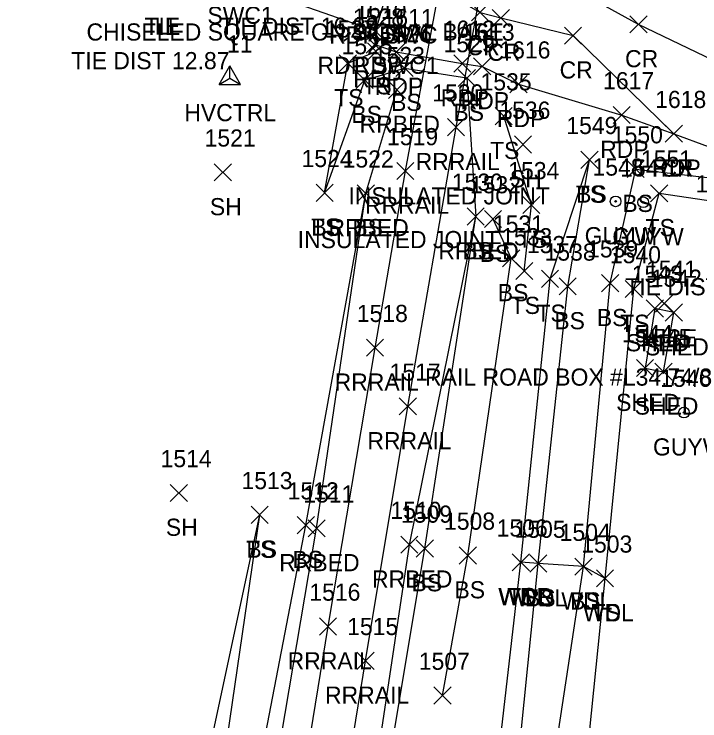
# Model space of a CAD drawing. Extents: x 1769141 to 1770817, y 735471 to 742405.
# Drawn here: x 1770153.6 to 1770233.5, y 741825.1 to 741907.5 of the extents above; entities that cross this region are included whole.
import ezdxf

# ---------------------------------------------------------------- set-up
doc = ezdxf.new("R2010")
doc.units = 0
for name, color, linetype in [('C_A', 7, 'Continuous'), ('C_C', 7, 'Continuous'), ('C_I', 7, 'Continuous'), ('CPSM', 7, 'Continuous'), ('L_A', 7, 'Continuous'), ('L_C', 7, 'Continuous'), ('L_I', 7, 'Continuous'), ('L_TIC', 7, 'Continuous'), ('LAWA', 7, 'Continuous'), ('LBC', 7, 'Continuous'), ('LELB', 7, 'Continuous'), ('P_A', 7, 'Continuous'), ('P_I', 7, 'Continuous'), ('P_TIC', 7, 'Continuous'), ('PET', 7, 'Continuous'), ('PRC', 7, 'Continuous'), ('R_A', 7, 'Continuous'), ('R_C', 7, 'Continuous'), ('R_I', 7, 'Continuous'), ('R_TIC', 7, 'Continuous'), ('RR', 7, 'Continuous'), ('RRB', 7, 'Continuous'), ('RSW', 7, 'Continuous'), ('U_A', 7, 'Continuous'), ('U_I', 7, 'Continuous'), ('U_TIC', 7, 'Continuous'), ('UPGW', 7, 'Continuous')]:
    doc.layers.add(name, color=color, linetype=linetype)

msp = doc.modelspace()

# ---------------------------------------------------------------- linework, layer by layer
at = {"layer": 'CPSM'}
for p, q in [((1770177.527, 741899.248), (1770178.777, 741901.413)), ((1770180.027, 741899.248), (1770178.777, 741901.413)), ((1770178.778, 741899.969), (1770178.777, 741901.413)), ((1770177.527, 741899.248), (1770178.778, 741899.969)), ((1770178.778, 741899.969), (1770178.778, 741899.969)), ((1770178.778, 741899.969), (1770180.027, 741899.248)), ((1770177.527, 741899.248), (1770180.027, 741899.248))]:
    msp.add_line(p, q, dxfattribs=at)
at = {"layer": 'L_TIC'}
for points in [[(1770194.799, 741902.099), (1770196.799, 741904.099)], [(1770196.799, 741902.099), (1770194.799, 741904.099)], [(1770191.523, 741900.717), (1770193.523, 741902.717)], [(1770193.523, 741900.717), (1770191.523, 741902.717)], [(1770198.112, 741900.168), (1770200.112, 741902.168)], [(1770200.112, 741900.168), (1770198.112, 741902.168)], [(1770193.486, 741898.771), (1770195.486, 741900.771)], [(1770195.486, 741898.771), (1770193.486, 741900.771)], [(1770205.377, 741899.009), (1770207.377, 741901.009)], [(1770207.377, 741899.009), (1770205.377, 741901.009)], [(1770209.675, 741894.564), (1770211.675, 741896.564)], [(1770211.675, 741894.564), (1770209.675, 741896.564)], [(1770211.916, 741891.261), (1770213.916, 741893.261)], [(1770213.916, 741891.261), (1770211.916, 741893.261)], [(1770219.672, 741889.471), (1770221.672, 741891.471)], [(1770221.672, 741889.471), (1770219.672, 741891.471)], [(1770219.672, 741889.471), (1770221.672, 741891.471)], [(1770221.672, 741889.471), (1770219.672, 741891.471)], [(1770225.052, 741888.39), (1770227.052, 741890.39)], [(1770227.052, 741888.39), (1770225.052, 741890.39)], [(1770176.956, 741888.01), (1770178.956, 741890.01)], [(1770178.956, 741888.01), (1770176.956, 741890.01)], [(1770188.818, 741885.625), (1770190.818, 741887.625)], [(1770190.818, 741885.625), (1770188.818, 741887.625)], [(1770188.818, 741885.625), (1770190.818, 741887.625)], [(1770190.818, 741885.625), (1770188.818, 741887.625)], [(1770193.606, 741885.567), (1770195.606, 741887.567)], [(1770195.606, 741885.567), (1770193.606, 741887.567)], [(1770227.794, 741885.567), (1770229.794, 741887.567)], [(1770229.794, 741885.567), (1770227.794, 741887.567)], [(1770212.903, 741884.211), (1770214.903, 741886.211)], [(1770214.903, 741884.211), (1770212.903, 741886.211)], [(1770206.418, 741882.863), (1770208.418, 741884.863)], [(1770208.418, 741882.863), (1770206.418, 741884.863)], [(1770206.418, 741882.863), (1770208.418, 741884.863)], [(1770208.418, 741882.863), (1770206.418, 741884.863)], [(1770208.434, 741882.567), (1770210.434, 741884.567)], [(1770210.434, 741882.567), (1770208.434, 741884.567)], [(1770210.545, 741877.99), (1770212.545, 741879.99)], [(1770212.545, 741877.99), (1770210.545, 741879.99)], [(1770212.073, 741876.502), (1770214.073, 741878.502)], [(1770214.073, 741876.502), (1770212.073, 741878.502)], [(1770215.076, 741875.59), (1770217.076, 741877.59)], [(1770217.076, 741875.59), (1770215.076, 741877.59)], [(1770222.089, 741875.084), (1770224.089, 741877.084)], [(1770224.089, 741875.084), (1770222.089, 741877.084)], [(1770217.131, 741874.716), (1770219.131, 741876.716)], [(1770219.131, 741874.716), (1770217.131, 741876.716)], [(1770224.831, 741874.416), (1770226.831, 741876.416)], [(1770226.831, 741874.416), (1770224.831, 741876.416)], [(1770227.282, 741872.144), (1770229.282, 741874.144)], [(1770229.282, 741872.144), (1770227.282, 741874.144)], [(1770229.499, 741871.668), (1770231.499, 741873.668)], [(1770231.499, 741871.668), (1770229.499, 741873.668)], [(1770226.139, 741865.196), (1770228.139, 741867.196)], [(1770228.139, 741865.196), (1770226.139, 741867.196)], [(1770228.294, 741864.765), (1770230.294, 741866.765)], [(1770230.294, 741864.765), (1770228.294, 741866.765)], [(1770171.832, 741850.639), (1770173.832, 741852.639)], [(1770173.832, 741850.639), (1770171.832, 741852.639)], [(1770181.254, 741848.079), (1770183.254, 741850.079)], [(1770183.254, 741848.079), (1770181.254, 741850.079)], [(1770181.254, 741848.079), (1770183.254, 741850.079)], [(1770183.254, 741848.079), (1770181.254, 741850.079)], [(1770186.632, 741846.878), (1770188.632, 741848.878)], [(1770188.632, 741846.878), (1770186.632, 741848.878)], [(1770200.496, 741844.166), (1770202.496, 741846.166)], [(1770202.496, 741844.166), (1770200.496, 741846.166)], [(1770205.498, 741843.349), (1770207.498, 741845.349)], [(1770207.498, 741843.349), (1770205.498, 741845.349)], [(1770211.682, 741842.554), (1770213.682, 741844.554)], [(1770213.682, 741842.554), (1770211.682, 741844.554)], [(1770211.682, 741842.554), (1770213.682, 741844.554)], [(1770213.682, 741842.554), (1770211.682, 741844.554)], [(1770211.682, 741842.554), (1770213.682, 741844.554)], [(1770213.682, 741842.554), (1770211.682, 741844.554)], [(1770213.711, 741842.405), (1770215.711, 741844.405)], [(1770215.711, 741842.405), (1770213.711, 741844.405)], [(1770213.711, 741842.405), (1770215.711, 741844.405)], [(1770215.711, 741842.405), (1770213.711, 741844.405)], [(1770218.968, 741842.044), (1770220.968, 741844.044)], [(1770220.968, 741842.044), (1770218.968, 741844.044)], [(1770218.968, 741842.044), (1770220.968, 741844.044)], [(1770220.968, 741842.044), (1770218.968, 741844.044)], [(1770221.482, 741840.679), (1770223.482, 741842.679)], [(1770223.482, 741840.679), (1770221.482, 741842.679)], [(1770221.482, 741840.679), (1770223.482, 741842.679)], [(1770223.482, 741840.679), (1770221.482, 741842.679)], [(1770202.555, 741827.021), (1770204.555, 741829.021)], [(1770204.555, 741827.021), (1770202.555, 741829.021)]]:
    msp.add_lwpolyline(points, dxfattribs=at)
at = {"layer": 'LAWA'}
for points in [[(1770200.673, 741651.179), (1770196.633, 741651.998), (1770194.584, 741652.378), (1770191.594, 741652.633), (1770194.768, 741675.94), (1770196.603, 741721.641), (1770202.883, 741764.642), (1770208.307, 741805.665), (1770212.682, 741843.554)], [(1770200.673, 741651.179), (1770202.386, 741676.458), (1770206.619, 741720.213), (1770214.901, 741763.352), (1770219.045, 741807.596), (1770222.482, 741841.679), (1770219.968, 741843.044), (1770214.711, 741843.405), (1770212.682, 741843.554)]]:
    msp.add_lwpolyline(points, dxfattribs=at)
at = {"layer": 'LBC'}
msp.add_lwpolyline([(1770230.499, 741872.668), (1770228.282, 741873.144), (1770227.139, 741866.196), (1770229.294, 741865.765), (1770230.499, 741872.668)], dxfattribs=at)
at = {"layer": 'LELB'}
for points in [[(1770189.818, 741886.625), (1770192.523, 741901.717), (1770195.799, 741903.099)], [(1770189.818, 741886.625), (1770194.486, 741899.771), (1770199.112, 741901.168), (1770206.377, 741900.009), (1770207.418, 741883.863)], [(1770213.073, 741877.502), (1770213.903, 741885.211), (1770210.675, 741895.564)], [(1770189.825, 741481.426), (1770190.881, 741494.18), (1770191.416, 741543.22), (1770190.921, 741598.661), (1770192.664, 741636.323), (1770194.584, 741652.378), (1770196.837, 741676.512), (1770200.248, 741721.674), (1770205.663, 741764.047), (1770211.035, 741807.24), (1770214.711, 741843.405), (1770218.131, 741875.716), (1770220.672, 741890.471)], [(1770212.682, 741843.554), (1770216.076, 741876.59), (1770220.672, 741890.471)], [(1770189.51, 741370.792), (1770192.331, 741421.871), (1770190.519, 741443.616), (1770191.255, 741465.523), (1770192.899, 741467.86), (1770192.232, 741494.221), (1770193.263, 741543.256), (1770192.209, 741598.205), (1770194.878, 741636.376), (1770196.633, 741651.998), (1770198.602, 741676.724), (1770202.296, 741721.547), (1770209.329, 741763.66), (1770214.613, 741807.754), (1770219.968, 741843.044), (1770223.089, 741876.084), (1770226.052, 741889.39), (1770243.387, 741887.353), (1770251.837, 741882.906)], [(1770159.474, 741122.156), (1770155.885, 741129.719), (1770152.263, 741191.835), (1770148.79, 741250.944), (1770147.9, 741304.262), (1770146.463, 741364.503), (1770147.883, 741419.381), (1770149.7, 741479.08), (1770152.685, 741545.096), (1770155.759, 741599.645), (1770158.957, 741639.339), (1770162.272, 741670.364), (1770169.156, 741728.311), (1770174.079, 741769.967), (1770179.318, 741804.693), (1770187.632, 741847.878), (1770194.606, 741886.567)], [(1770222.482, 741841.679), (1770225.831, 741875.416), (1770228.794, 741886.567), (1770242.674, 741884.512), (1770251.837, 741882.906), (1770255.886, 741873.334)], [(1770170.717, 741118.889), (1770170.78, 741142.854), (1770168.078, 741192.95), (1770167.137, 741250.653), (1770163.559, 741305.093), (1770162.911, 741364.686), (1770162.954, 741418.416), (1770164.447, 741477.749), (1770168.472, 741544.612), (1770171.959, 741598.416), (1770177.164, 741637.544), (1770178.364, 741670.053), (1770184.179, 741725.156), (1770189.432, 741766.842), (1770194.193, 741801.424), (1770201.496, 741845.166), (1770207.418, 741883.863)], [(1770203.555, 741828.021), (1770206.498, 741844.349), (1770211.545, 741878.99), (1770209.434, 741883.567)], [(1770155.563, 741729.972), (1770163.107, 741772.517), (1770173.013, 741805.909), (1770182.254, 741849.079)], [(1770158.75, 741729.837), (1770167.701, 741771.489), (1770175.884, 741805.314), (1770182.254, 741849.079)]]:
    msp.add_lwpolyline(points, dxfattribs=at)
at = {"layer": 'P_TIC'}
for points in [[(1770206.923, 741906.658), (1770208.923, 741908.658)], [(1770208.923, 741906.658), (1770206.923, 741908.658)], [(1770209.344, 741906.009), (1770211.344, 741908.009)], [(1770211.344, 741906.009), (1770209.344, 741908.009)], [(1770225.382, 741905.26), (1770227.382, 741907.26)], [(1770227.382, 741905.26), (1770225.382, 741907.26)], [(1770194.729, 741904.489), (1770196.729, 741906.489)], [(1770196.729, 741904.489), (1770194.729, 741906.489)], [(1770217.758, 741903.951), (1770219.758, 741905.951)], [(1770219.758, 741903.951), (1770217.758, 741905.951)], [(1770194.658, 741902.902), (1770196.658, 741904.902)], [(1770196.658, 741902.902), (1770194.658, 741904.902)], [(1770197.168, 741902.041), (1770199.168, 741904.041)], [(1770199.168, 741902.041), (1770197.168, 741904.041)], [(1770204.854, 741900.701), (1770206.854, 741902.701)], [(1770206.854, 741900.701), (1770204.854, 741902.701)], [(1770207.168, 741900.359), (1770209.168, 741902.359)], [(1770209.168, 741900.359), (1770207.168, 741902.359)], [(1770211.399, 741898.281), (1770213.399, 741900.281)], [(1770213.399, 741898.281), (1770211.399, 741900.281)], [(1770223.424, 741894.692), (1770225.424, 741896.692)], [(1770225.424, 741894.692), (1770223.424, 741896.692)], [(1770229.498, 741892.508), (1770231.498, 741894.508)], [(1770231.498, 741892.508), (1770229.498, 741894.508)], [(1770229.498, 741892.508), (1770231.498, 741894.508)], [(1770231.498, 741892.508), (1770229.498, 741894.508)]]:
    msp.add_lwpolyline(points, dxfattribs=at)
at = {"layer": 'PET'}
msp.add_lwpolyline([(1770092.714, 741946.414), (1770094.596, 741949.858), (1770100.881, 741948.635), (1770116.302, 741942.755), (1770134.113, 741936.465), (1770161.047, 741926.755), (1770181.322, 741919.19), (1770191.098, 741915.021), (1770196.76, 741909.019), (1770195.729, 741905.489), (1770195.658, 741903.902), (1770198.168, 741903.041), (1770205.854, 741901.701), (1770208.168, 741901.359), (1770212.399, 741899.281), (1770224.424, 741895.692), (1770230.498, 741893.508), (1770238.482, 741890.555), (1770245.053, 741888.83), (1770266.408, 741881.651), (1770276.948, 741878.624), (1770295.844, 741873.498)], dxfattribs=at)
at = {"layer": 'PRC'}
for points in [[(1770415.529, 741840.308), (1770384.051, 741850.541), (1770352.442, 741860.952), (1770318.836, 741870.925), (1770293.642, 741881.39), (1770273.131, 741889.105), (1770260.991, 741893.725), (1770236.986, 741901.134), (1770226.382, 741906.26), (1770214.294, 741912.937), (1770209.383, 741916.393), (1770203.96, 741918.649), (1770198.094, 741921.538), (1770178.671, 741928.849), (1770156.75, 741936.625), (1770131.368, 741945.922), (1770112.842, 741952.747), (1770098.759, 741957.002)], [(1770194.769, 741915.835), (1770199.274, 741912.672), (1770207.923, 741907.658), (1770210.344, 741907.009), (1770218.758, 741904.951), (1770230.498, 741893.508)]]:
    msp.add_lwpolyline(points, dxfattribs=at)
at = {"layer": 'R_TIC'}
for points in [[(1770194.729, 741904.489), (1770196.729, 741906.489)], [(1770196.729, 741904.489), (1770194.729, 741906.489)], [(1770197.241, 741897.62), (1770199.241, 741899.62)], [(1770199.241, 741897.62), (1770197.241, 741899.62)], [(1770204.128, 741893.269), (1770206.128, 741895.269)], [(1770206.128, 741893.269), (1770204.128, 741895.269)], [(1770198.221, 741888.174), (1770200.221, 741890.174)], [(1770200.221, 741888.174), (1770198.221, 741890.174)], [(1770193.606, 741885.567), (1770195.606, 741887.567)], [(1770195.606, 741885.567), (1770193.606, 741887.567)], [(1770206.418, 741882.863), (1770208.418, 741884.863)], [(1770208.418, 741882.863), (1770206.418, 741884.863)], [(1770194.689, 741867.564), (1770196.689, 741869.564)], [(1770196.689, 741867.564), (1770194.689, 741869.564)], [(1770198.506, 741860.726), (1770200.506, 741862.726)], [(1770200.506, 741860.726), (1770198.506, 741862.726)], [(1770187.88, 741846.513), (1770189.88, 741848.513)], [(1770189.88, 741846.513), (1770187.88, 741848.513)], [(1770198.691, 741844.605), (1770200.691, 741846.605)], [(1770200.691, 741844.605), (1770198.691, 741846.605)], [(1770189.212, 741835.075), (1770191.212, 741837.075)], [(1770191.212, 741835.075), (1770189.212, 741837.075)], [(1770193.567, 741831.071), (1770195.567, 741833.071)], [(1770195.567, 741831.071), (1770193.567, 741833.071)]]:
    msp.add_lwpolyline(points, dxfattribs=at)
at = {"layer": 'RR'}
for points in [[(1770166.022, 741645.783), (1770168.284, 741669.987), (1770170.159, 741687.394), (1770174.9, 741726.403), (1770179.819, 741765.034), (1770184.957, 741803.678), (1770190.212, 741836.075), (1770195.689, 741868.564), (1770199.221, 741889.174), (1770209.873, 741946.534), (1770217.004, 741981.755), (1770223.177, 742009.879), (1770228.86, 742035.213), (1770233.423, 742054.724)], [(1770169.485, 741628.996), (1770173.058, 741667.734), (1770177.095, 741703.347), (1770181.486, 741739.185), (1770186.385, 741777.948), (1770189.729, 741802.262), (1770194.567, 741832.071), (1770199.506, 741861.726), (1770205.128, 741894.269), (1770209.733, 741919.849), (1770215.576, 741950.202), (1770216.862, 741956.061), (1770219.867, 741971.277), (1770226.896, 742003.735), (1770230.494, 742019.98), (1770231.833, 742026.333), (1770232.943, 742031.027), (1770234.043, 742035.58), (1770238.503, 742054.134)]]:
    msp.add_lwpolyline(points, dxfattribs=at)
at = {"layer": 'RRB'}
for points in [[(1770159.474, 741122.156), (1770157.218, 741138.414), (1770154.835, 741192.111), (1770151.883, 741250.637), (1770151.589, 741304.352), (1770150.339, 741364.239), (1770150.632, 741419.356), (1770151.121, 741479.071), (1770155.019, 741545.103), (1770158.656, 741599.969), (1770162.08, 741639.219), (1770165.847, 741670.354), (1770171.873, 741726.988), (1770176.742, 741768.997), (1770181.566, 741804.321), (1770188.88, 741847.513), (1770194.606, 741886.567), (1770198.241, 741898.62)], [(1770170.717, 741118.889), (1770169.249, 741143.067), (1770166.386, 741192.947), (1770164.02, 741250.292), (1770162.365, 741304.755), (1770161.626, 741364.619), (1770161.725, 741418.126), (1770163.479, 741477.783), (1770166.119, 741544.523), (1770169.958, 741598.785), (1770173.919, 741637.727), (1770176.803, 741669.783), (1770182.941, 741725.601), (1770188.113, 741766.81), (1770193.154, 741801.759), (1770199.691, 741845.605), (1770207.418, 741883.863)]]:
    msp.add_lwpolyline(points, dxfattribs=at)
at = {"layer": 'RSW'}
msp.add_lwpolyline([(1770086.66, 741942.741), (1770091.237, 741941.943), (1770099.043, 741939.268), (1770131.132, 741928.211), (1770157.516, 741918.842), (1770179.116, 741911.322), (1770195.729, 741905.489)], dxfattribs=at)
at = {"layer": 'U_TIC'}
for points in [[(1770228.379, 741872.728), (1770230.379, 741874.728)], [(1770230.379, 741872.728), (1770228.379, 741874.728)]]:
    msp.add_lwpolyline(points, dxfattribs=at)
at = {"layer": 'UPGW'}
for centre, radius in [((1770223.716, 741885.625), 0.625), ((1770226.937, 741885.517), 0.625), ((1770223.716, 741885.625), 0.0833), ((1770226.937, 741885.517), 0.0833), ((1770231.676, 741861.002), 0.625), ((1770231.676, 741861.002), 0.0833)]:
    msp.add_circle(centre, radius, dxfattribs=at)

# ---------------------------------------------------------------- texts
at = {"layer": 'C_A'}
for s, p in [('TIE', (1770168.831, 741905.03)), ('HVCTRL', (1770173.471, 741894.969))]:
    msp.add_text(s, height=2, dxfattribs=at).set_placement(p)
at = {"layer": 'C_C'}
for s, p in [('TIE DIST 16.89', (1770177.617, 741905.042)), ('CHISELED SQUARE ON SIGNAL BASE', (1770162.073, 741904.373)), ('TIE DIST 12.87', (1770160.296, 741901.03)), ('TIE DIST 59.37', (1770224.843, 741874.673))]:
    msp.add_text(s, height=2, dxfattribs=at).set_placement(p)
at = {"layer": 'C_I'}
for s, p in [('11', (1770178.447, 741902.969)), ('1560', (1770233.04, 741886.673))]:
    msp.add_text(s, height=2, dxfattribs=at).set_placement(p)
at = {"layer": 'L_A'}
for s, p in [('TS', (1770194.208, 741898.099)), ('TS', (1770190.932, 741896.717)), ('BS', (1770197.553, 741896.168)), ('BS', (1770192.927, 741894.771)), ('BS', (1770204.818, 741895.009)), ('TS', (1770209.084, 741890.564)), ('SH', (1770211.404, 741887.261)), ('TS', (1770219.082, 741885.471)), ('BS', (1770219.113, 741885.471)), ('SH', (1770176.444, 741884.01)), ('BS', (1770224.493, 741884.39)), ('TS', (1770188.227, 741881.625)), ('BS', (1770188.258, 741881.625)), ('BS', (1770193.047, 741881.567)), ('TS', (1770227.204, 741881.567)), ('TS', (1770212.312, 741880.211)), ('BS', (1770205.859, 741878.863)), ('BS', (1770205.859, 741878.863)), ('BS', (1770207.875, 741878.567)), ('BS', (1770209.986, 741873.99)), ('TS', (1770211.482, 741872.502)), ('TS', (1770214.485, 741871.59)), ('BS', (1770216.572, 741870.716)), ('BS', (1770221.53, 741871.084)), ('TS', (1770224.24, 741870.416)), ('SHED', (1770224.92, 741868.144)), ('SHED', (1770227.137, 741867.668)), ('SHED', (1770223.777, 741861.196)), ('SHED', (1770225.932, 741860.765)), ('SH', (1770171.32, 741846.639)), ('TS', (1770180.663, 741844.079)), ('BS', (1770180.695, 741844.079)), ('BS', (1770186.073, 741842.878)), ('BS', (1770199.937, 741840.166)), ('BS', (1770204.939, 741839.349)), ('WDR', (1770210.044, 741838.554)), ('WDL', (1770210.1, 741838.554)), ('TS', (1770211.092, 741838.554)), ('WDL', (1770212.129, 741838.405)), ('BS', (1770213.152, 741838.405)), ('WDL', (1770217.386, 741838.044)), ('BS', (1770218.409, 741838.044)), ('WDL', (1770219.899, 741836.679)), ('TS', (1770220.891, 741836.679))]:
    msp.add_text(s, height=2, dxfattribs=at).set_placement(p)
at = {"layer": 'L_C'}
msp.add_text('RAIL ROAD BOX #L34.74/850-917 P', height=2, dxfattribs=at).set_placement((1770201.519, 741864.144))
at = {"layer": 'L_I'}
for s, p in [('1528', (1770193.106, 741906.099)), ('1527', (1770189.83, 741904.717)), ('1526', (1770196.364, 741904.168)), ('1529', (1770203.676, 741903.009)), ('1525', (1770191.793, 741902.771)), ('1535', (1770207.982, 741898.564)), ('1536', (1770210.168, 741895.261)), ('1549', (1770217.972, 741893.471)), ('1549', (1770217.972, 741893.471)), ('1550', (1770223.273, 741892.39)), ('1521', (1770175.83, 741892.01)), ('1524', (1770187.125, 741889.625)), ('1524', (1770187.125, 741889.625)), ('1522', (1770191.913, 741889.567)), ('1551', (1770226.668, 741889.567)), ('1534', (1770211.21, 741888.211)), ('1530', (1770204.638, 741886.863)), ('1530', (1770204.638, 741886.863)), ('1532', (1770206.741, 741886.567)), ('1531', (1770209.419, 741881.99)), ('1533', (1770210.38, 741880.502)), ('1537', (1770213.383, 741879.59)), ('1539', (1770220.389, 741879.084)), ('1538', (1770215.439, 741878.716)), ('1540', (1770223.051, 741878.416)), ('1543', (1770225.589, 741876.144)), ('1542', (1770227.807, 741875.668)), ('1544', (1770224.446, 741869.196)), ('1545', (1770226.601, 741868.765)), ('1514', (1770170.706, 741854.639)), ('1513', (1770180.128, 741852.079)), ('1513', (1770180.128, 741852.079)), ('1512', (1770185.507, 741850.878)), ('1509', (1770198.717, 741848.166)), ('1508', (1770203.727, 741847.349)), ('1506', (1770209.856, 741846.554)), ('1506', (1770209.856, 741846.554)), ('1506', (1770209.856, 741846.554)), ('1505', (1770211.94, 741846.405)), ('1505', (1770211.94, 741846.405)), ('1504', (1770217.197, 741846.044)), ('1504', (1770217.197, 741846.044)), ('1503', (1770219.71, 741844.679)), ('1503', (1770219.71, 741844.679)), ('1507', (1770200.784, 741831.021))]:
    msp.add_text(s, height=2, dxfattribs=at).set_placement(p)
at = {"layer": 'P_A'}
for s, p in [('RDP', (1770194.248, 741904.019)), ('CR', (1770206.356, 741902.658)), ('CR', (1770208.777, 741902.009)), ('CR', (1770224.815, 741901.26)), ('RDP', (1770193.218, 741900.489)), ('CR', (1770217.191, 741899.951)), ('RDP', (1770193.146, 741898.902)), ('RDP', (1770195.656, 741898.041)), ('RDP', (1770203.342, 741896.701)), ('RDP', (1770205.657, 741896.359)), ('RDP', (1770209.887, 741894.281)), ('RDP', (1770221.913, 741890.692)), ('RDP', (1770227.986, 741888.508)), ('CR', (1770228.931, 741888.508))]:
    msp.add_text(s, height=2, dxfattribs=at).set_placement(p)
at = {"layer": 'P_I'}
for s, p in [('1610', (1770193.398, 741906.902)), ('1611', (1770196.562, 741906.041)), ('1612', (1770203.681, 741904.701)), ('1613', (1770205.995, 741904.359)), ('1616', (1770210.171, 741902.281)), ('1617', (1770222.251, 741898.692)), ('1618', (1770228.325, 741896.508)), ('1618', (1770228.325, 741896.508))]:
    msp.add_text(s, height=2, dxfattribs=at).set_placement(p)
at = {"layer": 'R_A'}
for s, p in [('SWC1', (1770176.155, 741906.322)), ('RDP SWC', (1770190.343, 741904.019)), ('RDP SWC1', (1770188.989, 741900.489)), ('RRBED', (1770193.887, 741893.62)), ('RRRAIL', (1770200.42, 741889.269)), ('RRRAIL', (1770194.512, 741884.174)), ('RRBED', (1770190.251, 741881.567)), ('RRBED', (1770203.063, 741878.863)), ('RRRAIL', (1770190.981, 741863.564)), ('RRRAIL', (1770194.797, 741856.726)), ('RRBED', (1770184.525, 741842.513)), ('RRBED', (1770195.336, 741840.605)), ('RRRAIL', (1770185.503, 741831.075)), ('RRRAIL', (1770189.859, 741827.071))]:
    msp.add_text(s, height=2, dxfattribs=at).set_placement(p)
at = {"layer": 'R_C'}
for p in [(1770192.585, 741885.269), (1770186.678, 741880.174)]:
    msp.add_text('INSULATED JOINT', height=2, dxfattribs=at).set_placement(p)
at = {"layer": 'R_I'}
for s, p in [('1523', (1770195.548, 741901.62)), ('1520', (1770202.349, 741897.269)), ('1519', (1770197.087, 741892.174)), ('1522', (1770191.913, 741889.567)), ('1530', (1770204.638, 741886.863)), ('1518', (1770193.564, 741871.564)), ('1517', (1770197.38, 741864.726)), ('1511', (1770187.321, 741850.513)), ('1510', (1770197.478, 741848.605)), ('1516', (1770188.031, 741839.075)), ('1515', (1770192.441, 741835.071))]:
    msp.add_text(s, height=2, dxfattribs=at).set_placement(p)
at = {"layer": 'U_A'}
for s, p in [('LI', (1770170.01, 741905.059)), ('GUYW', (1770220.11, 741880.625)), ('GUYW', (1770223.33, 741880.517)), ('SUBE', (1770225.914, 741868.728)), ('GUYW', (1770228.07, 741856.002))]:
    msp.add_text(s, height=2, dxfattribs=at).set_placement(p)
at = {"layer": 'U_I'}
for s, p in [('1548', (1770221.023, 741888.625)), ('1547', (1770224.244, 741888.517)), ('1541', (1770227.253, 741876.728)), ('1546', (1770228.928, 741864.002))]:
    msp.add_text(s, height=2, dxfattribs=at).set_placement(p)

doc.saveas('drawing.dxf')
